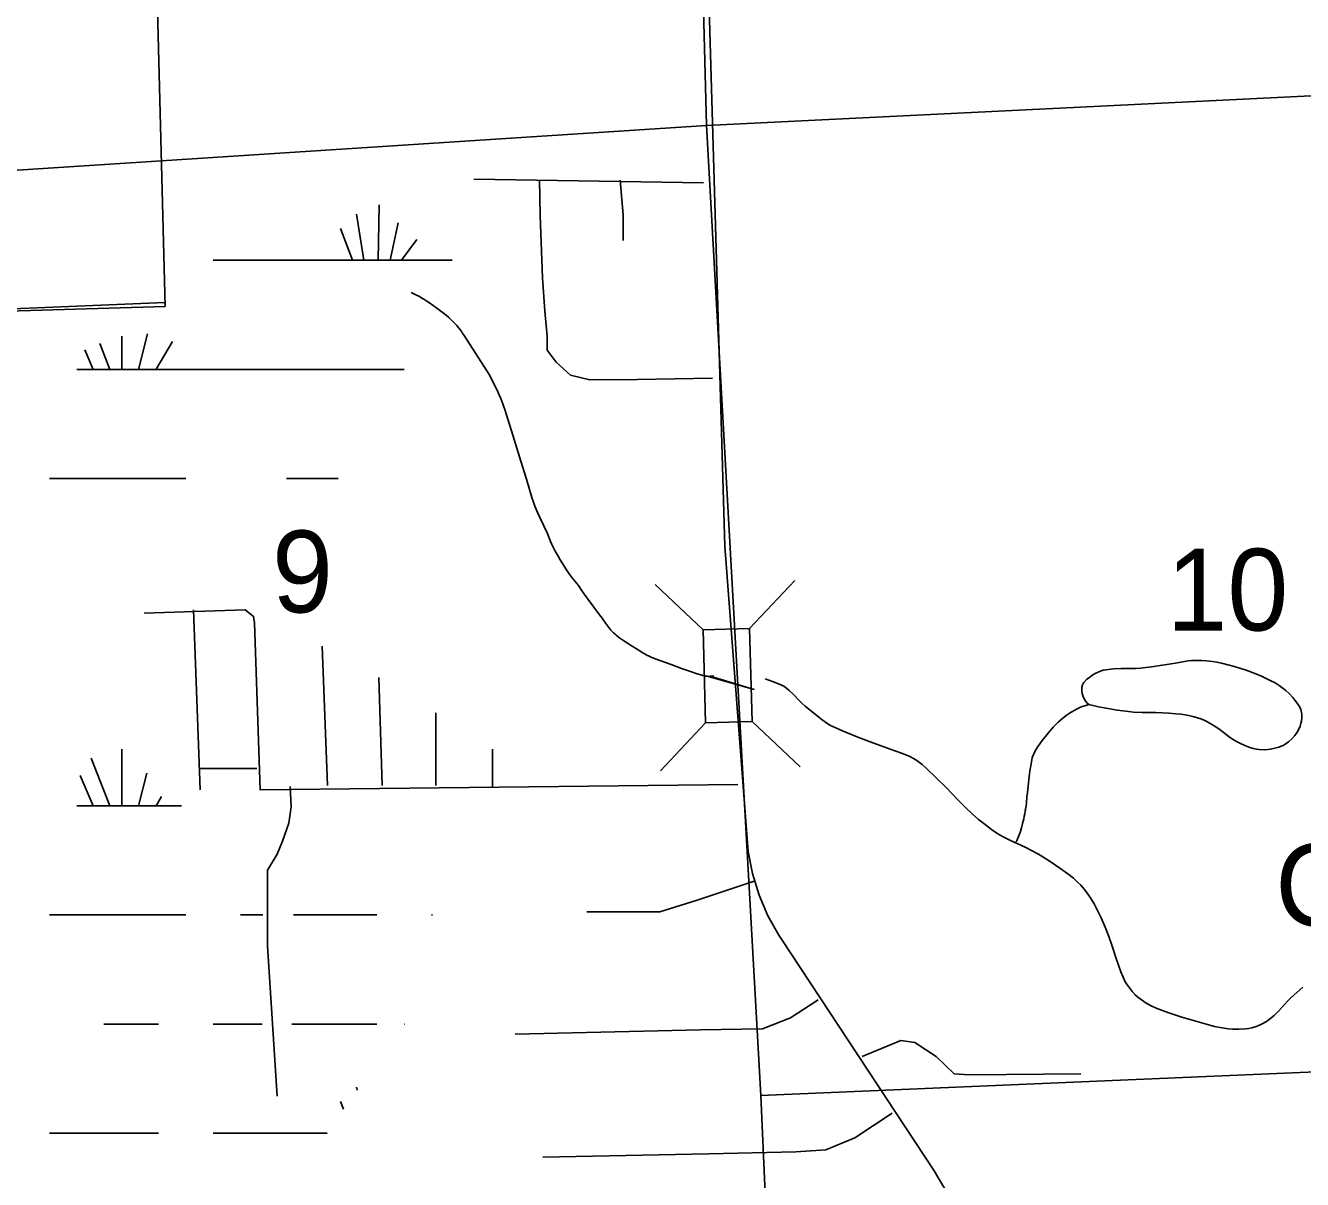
# Model space of a CAD drawing. Extents: x 2480962 to 2688785, y 277103 to 599240.
# Drawn here: x 2561959 to 2568978, y 422445 to 428790 of the extents above; entities that cross this region are included whole.
import ezdxf

# ---------------------------------------------------------------- set-up
doc = ezdxf.new("R2010")
doc.units = 0
for name, color, linetype in [('Bridges', 7, 'Continuous'), ('Cities Incorporated Area', 7, 'Continuous'), ('County Routes Highway Center Lines', 7, 'Continuous'), ('Culture Text', 7, 'Continuous'), ('Lakes and Ponds', 7, 'Continuous'), ('Local Roads Improved', 7, 'Continuous'), ('Narrow River Creek and Branch and Slough', 7, 'Continuous'), ('Section Lines', 7, 'Continuous'), ('Section Numbers', 7, 'Continuous'), ('Swamps', 7, 'Continuous')]:
    doc.layers.add(name, color=color, linetype=linetype)

msp = doc.modelspace()

# ---------------------------------------------------------------- linework, layer by layer
at = {"layer": 'Bridges'}
for p, q in [((2565938.64, 425474.984), (2566187.229, 425738.187)), ((2565682.745, 425467.677), (2565419.542, 425716.266)), ((2565953.254, 424963.193), (2566216.457, 424714.604)), ((2565697.358, 424955.886), (2565448.769, 424692.683))]:
    msp.add_line(p, q, dxfattribs=at)
msp.add_lwpolyline([(2565938.64, 425474.984), (2565953.254, 424963.193), (2565697.358, 424955.886), (2565682.745, 425467.677)], close=True, dxfattribs=at)
at = {"layer": 'Cities Incorporated Area'}
for p, q in [((2562726.285, 427244.111), (2562473.804, 436922.095)), ((2552137.739, 426941.924), (2562726.285, 427244.111))]:
    msp.add_line(p, q, dxfattribs=at)
at = {"layer": 'County Routes Highway Center Lines'}
for p, q in [((2565587.052, 433300.701), (2565802.25, 425925.627)), ((2566113.286, 423766.401), (2566954.183, 422491.534))]:
    msp.add_line(p, q, dxfattribs=at)
for points in [[(2565802.25, 425925.627), (2565930.544, 424247.461), (2565954.493, 424126.425), (2565990.962, 424008.555), (2566039.554, 423895.144), (2566099.732, 423787.433), (2566113.286, 423766.401)], [(2566954.183, 422491.534), (2567042.762, 422340.607), (2567133.338, 422195.485), (2567206.566, 422038.568), (2567264.102, 421876.419), (2567313.793, 421698.58), (2567332.1, 421633.197)]]:
    msp.add_lwpolyline(points, dxfattribs=at)
at = {"layer": 'Lakes and Ponds'}
msp.add_lwpolyline([(2567803.462, 425056.755), (2567857.348, 425043.836), (2567897.895, 425035.461), (2567958.997, 425025.053), (2568020.518, 425017.276), (2568048.185, 425014.969), (2568096.72, 425013.065), (2568169.65, 425012.336), (2568206.099, 425011.517), (2568242.49, 425009.528), (2568281.15, 425006.053), (2568310.015, 425002.575), (2568353.11, 424995.378), (2568374.572, 424990.667), (2568395.977, 424985.079), (2568424.092, 424975.415), (2568444.327, 424966.463), (2568473.664, 424950.926), (2568502.231, 424933.642), (2568525.444, 424917.491), (2568558.559, 424891.355), (2568575.322, 424878.417), (2568592.819, 424866.174), (2568615.818, 424852.335), (2568633.54, 424843.046), (2568660.728, 424830.663), (2568688.447, 424819.881), (2568707.311, 424814.17), (2568724.321, 424810.718), (2568739.497, 424808.831), (2568766.476, 424807.952), (2568786.855, 424809.209), (2568802.106, 424811.169), (2568824.754, 424815.657), (2568846.911, 424821.886), (2568859.955, 424826.689), (2568870.82, 424831.664), (2568888.725, 424842.092), (2568901.341, 424851.341), (2568919.175, 424867.492), (2568935.977, 424886.348), (2568948.781, 424904.461), (2568958.082, 424921.648), (2568964.638, 424937.401), (2568969.08, 424951.527), (2568971.919, 424964.01), (2568974.396, 424985.778), (2568974.047, 425001.736), (2568972.475, 425013.325), (2568967.908, 425029.842), (2568960.559, 425044.999), (2568948.117, 425064.099), (2568936.188, 425080.436), (2568924.968, 425094.351), (2568903.612, 425117.605), (2568886.19, 425133.924), (2568872.35, 425145.415), (2568850.377, 425161.273), (2568826.981, 425175.261), (2568800.832, 425188.924), (2568755.18, 425210.761), (2568720.788, 425225.511), (2568668.468, 425245.224), (2568614.659, 425262.301), (2568581.778, 425271.509), (2568532.347, 425283.532), (2568507.416, 425288.399), (2568482.239, 425292.295), (2568449.231, 425296.2), (2568424.369, 425298.221), (2568387.104, 425298.958), (2568368.561, 425297.977), (2568350.124, 425295.902), (2568278.941, 425284.536), (2568207.749, 425272.989), (2568147.189, 425263.77), (2568086.443, 425255.621), (2568060.106, 425253.881), (2568020.458, 425254.151), (2567980.8, 425254.285), (2567938.536, 425252.138), (2567896.346, 425247.938), (2567881.331, 425244.744), (2567870.46, 425241.035), (2567854.474, 425234.021), (2567838.486, 425226.094), (2567820.593, 425216.113), (2567807.948, 425207.643), (2567790.596, 425193.498), (2567775.648, 425177.797), (2567771.43, 425171.699), (2567768.371, 425165.35), (2567764.854, 425152.109), (2567764.004, 425139.474), (2567764.841, 425127.936), (2567766.701, 425117.685), (2567772.279, 425099.943), (2567778.221, 425087.274), (2567783.563, 425078.398), (2567792.846, 425066.485), (2567803.462, 425056.755)], dxfattribs=at)
at = {"layer": 'Local Roads Improved'}
for p, q in [((2565684.951, 427925.771), (2564422.761, 427945.492)), ((2562882.844, 425576.597), (2562918.178, 424587.242)), ((2563618.971, 424610.798), (2563589.526, 425376.37)), ((2563919.311, 424610.798), (2563901.644, 425205.589)), ((2564213.762, 424610.798), (2564213.762, 425011.251)), ((2564525.88, 424604.909), (2564525.88, 424811.025)), ((2562918.178, 424705.022), (2563230.296, 424705.022))]:
    msp.add_line(p, q, dxfattribs=at)
for points in [[(2564784.326, 427942.205), (2564787.613, 427744.988), (2564800.761, 427403.145), (2564813.909, 427219.076), (2564827.057, 427081.024), (2564827.057, 427005.424), (2564876.361, 426939.685), (2564955.248, 426867.372), (2565060.43, 426841.076), (2565320.1, 426844.363), (2565734.256, 426850.937)], [(2565228.065, 427938.918), (2565244.5, 427748.275), (2565244.5, 427606.936)], [(2565874.464, 424616.687), (2563247.963, 424587.242), (2563218.518, 425505.928), (2563212.629, 425541.262), (2563165.517, 425576.597), (2562611.95, 425558.93)], [(2563412.856, 424604.909), (2563418.745, 424493.018), (2563406.967, 424404.683), (2563371.633, 424304.569), (2563342.188, 424233.901), (2563289.186, 424145.566), (2563289.186, 423727.446), (2563342.188, 422902.984)], [(2565968.688, 424086.676), (2565650.682, 423980.673), (2565444.566, 423915.894), (2565285.563, 423915.894), (2565044.113, 423915.894)], [(2566316.14, 423432.995), (2566163.026, 423332.882), (2566009.911, 423273.992), (2565668.349, 423268.103), (2564649.549, 423244.547)], [(2566557.59, 423120.877), (2566769.594, 423209.212), (2566846.152, 423197.434), (2566963.932, 423120.877), (2567064.045, 423026.653), (2567146.491, 423020.764), (2567758.949, 423026.653)], [(2566722.482, 422808.759), (2566516.367, 422673.312), (2566357.363, 422608.533), (2566192.471, 422596.755), (2565715.461, 422584.977), (2564802.663, 422567.31)]]:
    msp.add_lwpolyline(points, dxfattribs=at)
at = {"layer": 'Narrow River Creek and Branch and Slough'}
for points in [[(2564079.252, 427321.424), (2564092.655, 427315.224), (2564104.129, 427309.62), (2564123.73, 427299.372), (2564138.109, 427291.284), (2564148.755, 427284.972), (2564164.571, 427275.081), (2564180.283, 427264.644), (2564220.456, 427236.449), (2564249.588, 427214.496), (2564270.735, 427197.283), (2564286.143, 427183.831), (2564297.419, 427173.384), (2564313.847, 427157.063), (2564329.646, 427139.861), (2564336.778, 427131.43), (2564342.755, 427123.929), (2564352.708, 427110.541), (2564359.829, 427100.297), (2564370.115, 427084.634), (2564510.26, 426864.787)], [(2564510.26, 426864.787), (2564533.572, 426819.074), (2564550.579, 426784.706), (2564562.73, 426758.729), (2564571.363, 426739.068), (2564583.325, 426709.193), (2564588.78, 426694.046), (2564593.836, 426678.736), (2564638.031, 426536.858), (2564681.643, 426394.833), (2564711.72, 426294.905), (2564742.063, 426195.032), (2564750.619, 426169.422), (2564758.875, 426147.306), (2564774.719, 426109.129), (2564787.47, 426080.82), (2564827.587, 425996.542)], [(2564827.587, 425996.542), (2564834.623, 425977.492), (2564840.174, 425963.326), (2564844.534, 425952.784), (2564851.45, 425937.124), (2564858.896, 425921.67), (2564868.216, 425903.903), (2564875.507, 425890.778), (2564886.808, 425871.307), (2564898.394, 425851.97), (2564910.182, 425832.52), (2564919.116, 425818.009), (2564932.843, 425796.461), (2564939.921, 425785.824), (2564947.184, 425775.299), (2564953.285, 425766.94), (2564964.467, 425752.702), (2564981.697, 425731.705), (2564990.16, 425721.096), (2564998.299, 425710.245), (2565011.716, 425691.124), (2565031.489, 425662.178), (2565041.49, 425647.788), (2565051.737, 425633.576), (2565083.051, 425591.716), (2565114.468, 425549.935), (2565128.47, 425530.83), (2565149.181, 425501.96), (2565159.615, 425487.56), (2565170.23, 425473.264), (2565176.147, 425465.87), (2565181.641, 425459.672), (2565186.668, 425454.445), (2565191.219, 425450.014), (2565199.486, 425442.557), (2565205.906, 425437.197), (2565215.82, 425429.494), (2565225.99, 425422.152), (2565242.635, 425410.741), (2565267.853, 425394.172), (2565293.367, 425378.009), (2565341.167, 425347.125), (2565353.26, 425339.68), (2565362.45, 425334.32), (2565376.499, 425326.759), (2565383.668, 425323.241), (2565390.949, 425319.926), (2565398.409, 425316.748), (2565411.556, 425311.473), (2565431.425, 425304.004), (2565451.356, 425296.694), (2565508.253, 425275.727), (2565565.2, 425254.875), (2565592.824, 425245.001), (2565613.597, 425237.864), (2565644.963, 425227.561), (2565676.722, 425217.704), (2565680.684, 425216.594), (2565688.189, 425214.92), (2565694.823, 425213.848), (2565700.667, 425213.177), (2565705.803, 425212.77), (2565963.041, 425139.641), (2565721.589, 425212.374), (2565731.718, 425212.609), (2565741.775, 425213.059)], [(2566023.904, 425197.238), (2566065.372, 425182.997), (2566106.364, 425167.239), (2566126.525, 425156.595), (2566142.812, 425145.246), (2566156.255, 425134.094), (2566178.546, 425112.695), (2566210.949, 425078.934), (2566227.597, 425062.653), (2566245.102, 425047.6), (2566319.475, 424986.247), (2566338.507, 424971.515), (2566368.137, 424951.056), (2566383.61, 424941.831), (2566399.626, 424933.438), (2566449.371, 424910.882), (2566525.154, 424880.672), (2566601.323, 424851.54), (2566655.727, 424831.349), (2566737.784, 424802.33), (2566778.554, 424786.87), (2566818.867, 424769.843), (2566840.176, 424758.922), (2566857.864, 424747.865), (2566887.091, 424725.84), (2566907.934, 424707.698), (2566968.17, 424650.337), (2567016.839, 424602.558), (2567087.68, 424529.086), (2567123.545, 424492.768), (2567160.583, 424457.484), (2567197.208, 424424.984), (2567225.392, 424401.53), (2567269.164, 424368.308), (2567291.857, 424352.765), (2567315.168, 424338.045), (2567335.763, 424326.357), (2567372.834, 424308.081), (2567429.484, 424282.894), (2567457.604, 424269.891), (2567485.171, 424255.747), (2567525.914, 424232.715), (2567585.852, 424196.335), (2567644.795, 424157.483), (2567688.114, 424126.038), (2567718.973, 424100.73), (2567740.978, 424080.508), (2567756.75, 424064.529), (2567779.093, 424039.087), (2567799.685, 424011.658), (2567817.647, 423984.173), (2567832.136, 423959.731), (2567855.167, 423916.166), (2567870.876, 423882.911), (2567892.674, 423832.253), (2567913.291, 423780.862), (2567930.597, 423732.548), (2567953.645, 423659.222), (2567965.606, 423622.642), (2567978.932, 423586.405), (2567991.473, 423557.097), (2568002.09, 423535.856), (2568010.951, 423520.369), (2568026.011, 423497.896), (2568043.599, 423476.384), (2568058.681, 423460.738), (2568072.444, 423448.069), (2568097.742, 423428.084), (2568117.681, 423414.827), (2568149.045, 423397.539), (2568182.032, 423383.131), (2568247.987, 423359.028), (2568314.635, 423337.306), (2568404.492, 423310.981), (2568494.838, 423286.805), (2568536.566, 423277.984), (2568568.406, 423273.703), (2568592.423, 423271.822), (2568628.415, 423271.159), (2568664.05, 423273.112), (2568683.02, 423275.606), (2568699.51, 423278.984), (2568727.899, 423287.551), (2568748.607, 423296.162), (2568763.7, 423303.832), (2568785.472, 423317.261), (2568805.998, 423332.965), (2568821.093, 423346.501), (2568845.494, 423371.148), (2568879.878, 423408.893), (2568897.303, 423427.389), (2568915.643, 423445.19), (2568979.254, 423503.207)], [(2567803.462, 425056.755), (2567791.613, 425053.296), (2567781.446, 425050.004), (2567772.691, 425046.908), (2567757.648, 425040.97), (2567746.568, 425036.055), (2567738.354, 425032.093), (2567726.162, 425025.681), (2567714.092, 425018.677), (2567703.477, 425012.061), (2567694.413, 425006.137), (2567679.008, 424995.412), (2567667.793, 424987.02), (2567659.55, 424980.504), (2567647.42, 424970.33), (2567635.529, 424959.626), (2567627.002, 424951.476), (2567619.767, 424944.238), (2567607.536, 424931.311), (2567598.657, 424921.381), (2567585.677, 424906.07), (2567572.936, 424890.22), (2567547.151, 424857.893), (2567537.651, 424845.636), (2567529.617, 424834.778), (2567522.891, 424825.144), (2567517.299, 424816.59), (2567508.325, 424801.283), (2567502.405, 424789.476), (2567498.497, 424780.41), (2567495.897, 424773.479), (2567492.575, 424762.858), (2567490.006, 424751.942), (2567485.892, 424729.546), (2567479.801, 424690.288), (2567475.92, 424660.801), (2567465.668, 424572.182), (2567463.365, 424549.733), (2567460.311, 424516.034), (2567458.477, 424499.183), (2567456.14, 424482.335), (2567455.11, 424476.108), (2567453.957, 424469.621), (2567451.32, 424455.96), (2567448.412, 424442.093), (2567445.349, 424428.416), (2567438.883, 424401.821), (2567432.634, 424378.537), (2567426.87, 424358.993), (2567421.704, 424343.088), (2567417.16, 424330.465), (2567413.212, 424320.663), (2567409.811, 424313.208), (2567406.896, 424307.656), (2567404.407, 424303.617), (2567402.285, 424300.762), (2567400.479, 424298.817), (2567398.94, 424297.562), (2567396.352, 424296.427), (2567394.508, 424296.512), (2567393.185, 424297.131), (2567391.305, 424298.995), (2567389.56, 424302.032)]]:
    msp.add_lwpolyline(points, dxfattribs=at)
at = {"layer": 'Section Lines'}
for p, q in [((2565565.011, 433728.6), (2565701.17, 428240.995)), ((2565701.183, 428240.768), (2571027.876, 428500.246)), ((2560506.859, 427904.249), (2565701.17, 428240.995)), ((2566000.888, 422906.452), (2565701.17, 428240.995)), ((2571261.628, 423131.482), (2566000.888, 422906.452)), ((2566233.547, 417468.866), (2566000.888, 422906.452))]:
    msp.add_line(p, q, dxfattribs=at)
at = {"layer": 'Swamps'}
for p, q in [((2563896.451, 427499.427), (2563902.178, 427803.144)), ((2563818.289, 427499.47), (2563778.895, 427752.707)), ((2563963.55, 427499.219), (2564006.434, 427705.073)), ((2563755.967, 427500.392), (2563689.896, 427673.187)), ((2564025.746, 427498.912), (2564109.523, 427612.615)), ((2562990.289, 427499.388), (2563590.288, 427499.401)), ((2562725.698, 427266.599), (2561042.354, 427196.053)), ((2562766.846, 427053.313), (2562677.128, 426899.504)), ((2562240.298, 426899.365), (2563590.295, 426899.394)), ((2563590.295, 426899.394), (2564040.294, 426899.404)), ((2562090.306, 426299.355), (2562840.304, 426299.371)), ((2563394.369, 426299.383), (2563590.302, 426299.387)), ((2562319.83, 424762.016), (2562422.851, 424499.34)), ((2562488.981, 424810.35), (2562488.985, 424499.342)), ((2562259.421, 424665.356), (2562330.233, 424499.338)), ((2562090.334, 423899.326), (2562840.333, 423899.342)), ((2563140.332, 423899.349), (2563263.156, 423899.352)), ((2563432.799, 423899.355), (2563590.331, 423899.359)), ((2563590.331, 423899.359), (2563890.33, 423899.365)), ((2562390.341, 423299.325), (2562690.34, 423299.332)), ((2562990.339, 423299.339), (2563259.836, 423299.344)), ((2563422.827, 423299.348), (2563590.338, 423299.352)), ((2563590.338, 423299.352), (2563890.337, 423299.358)), ((2562090.348, 422699.312), (2562690.347, 422699.325)), ((2562990.347, 422699.331), (2563590.345, 422699.345))]:
    msp.add_line(p, q, dxfattribs=at)
for points in [[(2563590.288, 427499.401), (2564304.733, 427499.416)], [(2562488.954, 427081.512), (2562488.956, 426899.371)], [(2562629.278, 427095.07), (2562580.331, 426899.271)], [(2562284.246, 427007.115), (2562330.205, 426899.367)], [(2562367.034, 427041.613), (2562422.823, 426899.369)], [(2563590.302, 426299.387), (2563676.708, 426299.389)], [(2562625.334, 424679.15), (2562580.36, 424499.243)], [(2562706.87, 424550.415), (2562677.157, 424499.475)], [(2562240.327, 424499.336), (2562816.457, 424499.349)], [(2564190.33, 423899.372), (2564195.403, 423899.372)], [(2564040.337, 423299.361), (2564042.635, 423299.362)], [(2563781.502, 422936.262), (2563778.953, 422952.651)], [(2563705.971, 422831.239), (2563689.954, 422873.131)], [(2563590.345, 422699.345), (2563616.42, 422699.345)]]:
    msp.add_lwpolyline(points, dxfattribs=at)

# ---------------------------------------------------------------- texts
at = {"layer": 'Culture Text'}
msp.add_text('Creek', height=450, rotation=0.0518556, dxfattribs=at).set_placement((2568827.703, 423839.178))
at = {"layer": 'Section Numbers'}
for s, rotation, p in [('9', 0.0995611, (2563314.487, 425562.523)), ('10', 0.0995639, (2568230.798, 425462.398))]:
    msp.add_text(s, height=450, rotation=rotation, dxfattribs=at).set_placement(p)

doc.saveas('drawing.dxf')
